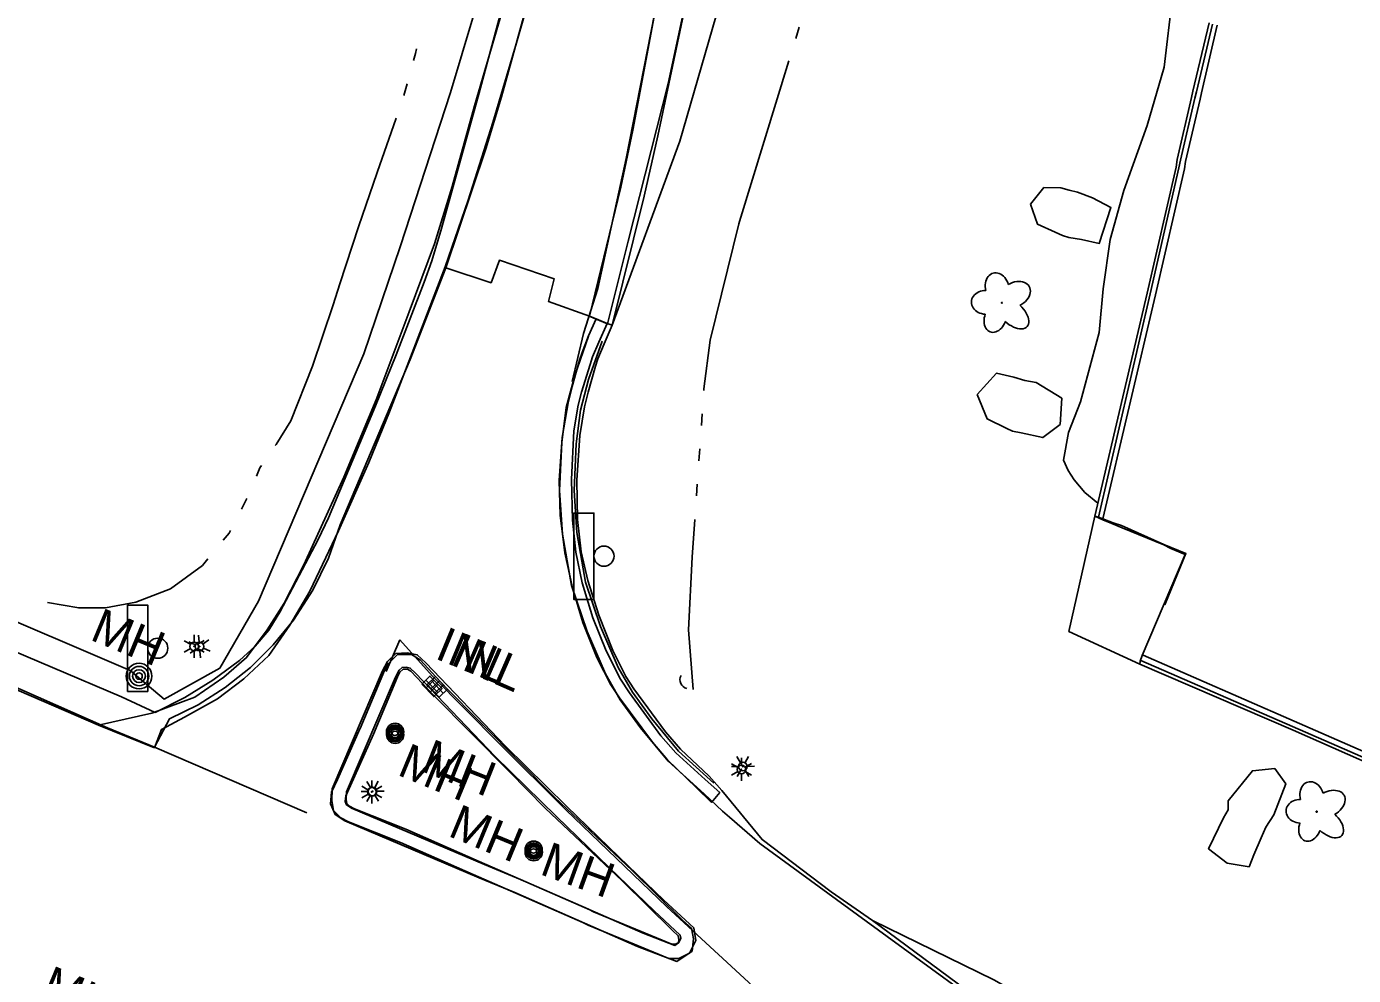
# Model space of a CAD drawing. Extents: x 588843 to 2552415, y 180129 to 269402.
# Drawn here: x 594202 to 594432.4, y 185430.2 to 185595.1 of the extents above; entities that cross this region are included whole.
import ezdxf

# ---------------------------------------------------------------- set-up
doc = ezdxf.new("R2010")
doc.units = 0
for name, color, linetype in [('Default', 7, 'Continuous'), ('E_DRN', 7, 'Continuous'), ('E_DRN_RipRap', 7, 'Continuous'), ('E_DRN_Text', 7, 'Continuous'), ('E_LAND_Vegetation', 7, 'Continuous'), ('E_LTG', 7, 'Continuous'), ('E_MISCPROP', 7, 'Continuous'), ('E_MISCPROP_Planter', 7, 'Continuous'), ('E_RDWY', 7, 'Continuous'), ('E_RDWY_AsphConc', 7, 'Continuous'), ('E_RDWY_C_and_G', 7, 'Continuous'), ('E_RDWY_Gravel', 7, 'Continuous'), ('E_RDWY_PavtEdge', 7, 'Continuous'), ('E_SGN', 7, 'Continuous'), ('E_STRUCT_Joint', 7, 'Continuous'), ('E_UTL_MH', 7, 'Continuous'), ('E_UTL_MH_Text', 7, 'Continuous'), ('E_WTR_P', 7, 'Continuous')]:
    doc.layers.add(name, color=color, linetype=linetype)

# ---------------------------------------------------------------- blocks, each defined once
blk = doc.blocks.new('LPOL')
at = {"layer": 'Default'}
for p, q in [((-4, 0), (-1.5, 0)), ((-0.75, 1.3), (-2, 3.46)), ((0.75, 1.3), (2, 3.46)), ((1.5, 0), (4, 0)), ((-2, -3.46), (-0.75, -1.3)), ((2, -3.46), (0.75, -1.3))]:
    blk.add_line(p, q, dxfattribs=at)
for radius in [1.5, 1.5, 1.5, 0.125]:
    blk.add_circle((0, 0), radius, dxfattribs=at)
blk = doc.blocks.new('POLE')
at = {"layer": 'Default'}
for radius in [4.46, 3.35, 2.23, 1.12]:
    blk.add_circle((0, 0), radius, dxfattribs=at)
blk = doc.blocks.new('MHT')
at = {"layer": 'E_UTL_MH_Text'}
blk.add_text('MH', height=12, dxfattribs=at).set_placement((-9.81, -6))
blk = doc.blocks.new('MHO')
at = {"layer": 'Default'}
for centre, radius in [((0.08, -0.12), 3), ((0.08, -0.12), 2.43), ((0.07, -0.15), 1.94), ((0.02, -0.16), 1.21)]:
    blk.add_circle(centre, radius, dxfattribs=at)
blk = doc.blocks.new('INLO')
at = {"layer": 'E_DRN'}
for p, q in [((2, -4), (2, 0)), ((4, -4), (4, 0)), ((6, -2), (0, -2))]:
    blk.add_line(p, q, dxfattribs=at)
blk.add_lwpolyline([(0, -4), (6, -4), (6, 0), (0, 0), (0, -4)], close=True, dxfattribs=at)
blk = doc.blocks.new('INLT_28')
at = {"layer": 'E_DRN_Text'}
blk.add_text('INL', height=12, dxfattribs=at).set_placement((-11.03, -6))
blk = doc.blocks.new('DTRE_1_1')
at = {"layer": 'Default'}
blk.add_circle((-0.18, 0), 0.183, dxfattribs=at)
for centre, major_axis, ratio in [((-1.87, 5.32), (1.36, -4.98), 0.782863), ((4.06, 2.74), (-5.27, -2.93), 0.691916), ((-5.87, 0.15), (4.93, -0.12), 0.832022), ((-2.49, -5.24), (1.8, 4.86), 0.716896), ((3.54, -3.71), (-5.01, 4.58), 0.560249)]:
    blk.add_ellipse(centre, major_axis=major_axis, ratio=ratio, start_param=1.570796, end_param=4.712389, dxfattribs=at)
blk = doc.blocks.new('SGN_1')
at = {"layer": 'Default'}
blk.add_lwpolyline([(-3.5, -15), (-10.5, -15), (-10.5, 15), (-3.5, 15)], close=True, dxfattribs=at)
blk.add_circle((0, 0), 3.5, dxfattribs=at)
blk = doc.blocks.new('LPOL_4')
at = {"layer": 'E_LTG'}
for p, q in [((-13.1, 0), (-4.9, 0)), ((-2.5, 4.3), (-6.6, 11.4)), ((2.5, 4.3), (6.6, 11.4)), ((4.9, 0), (13.1, 0)), ((-6.6, -11.4), (-2.5, -4.3)), ((6.6, -11.4), (2.5, -4.3))]:
    blk.add_line(p, q, dxfattribs=at)
for radius in [4.92, 4.92, 4.92, 0.41]:
    blk.add_circle((0, 0), radius, dxfattribs=at)
blk = doc.blocks.new('MHO_3')
at = {"layer": 'E_UTL_MH'}
for centre, radius in [((0.3, -0.4), 9.84), ((0.3, -0.4), 7.98), ((0.2, -0.5), 6.35), ((0.1, -0.5), 3.97)]:
    blk.add_circle(centre, radius, dxfattribs=at)
blk = doc.blocks.new('MHT_3')
at = {"layer": 'E_UTL_MH_Text'}
blk.add_text('MH', height=39.37, dxfattribs=at).set_placement((-32.2, -19.7))
blk = doc.blocks.new('INLO_3')
at = {"layer": 'E_DRN'}
for p, q in [((6.6, -13.1), (6.6, 0)), ((13.1, -13.1), (13.1, 0)), ((19.7, -6.6), (0, -6.6))]:
    blk.add_line(p, q, dxfattribs=at)
blk.add_lwpolyline([(0, -13.1), (19.7, -13.1), (19.7, 0), (0, 0)], close=True, dxfattribs=at)
blk = doc.blocks.new('CULV2_4')
at = {"layer": 'E_DRN'}
blk.add_arc((65, 48), 80.7, 216.8699, 323.1301, dxfattribs=at)
blk = doc.blocks.new('INLT_49_1')
at = {"layer": 'E_DRN_Text'}
blk.add_text('INL', height=39.37, dxfattribs=at).set_placement((-36.2, -19.7))

msp = doc.modelspace()

# ---------------------------------------------------------------- linework, layer by layer
at = {"layer": 'E_DRN_RipRap'}
for points in [[(594376.33, 185564.25), (594377.58, 185560.73), (594380.61, 185559.34), (594381.9, 185558.8), (594383, 185558.43), (594385.19, 185558.12), (594388.29, 185557.41), (594390.31, 185563.67), (594387.11, 185565.36), (594384.51, 185566.3), (594383.06, 185566.69), (594381.59, 185567.06), (594378.69, 185567.11)], [(594367.08, 185531.18), (594368.84, 185526.94), (594372.21, 185525.27), (594373.24, 185524.79), (594374.7, 185524.49), (594378.47, 185523.69), (594381.52, 185525.97), (594381.81, 185530.52), (594377.33, 185533.26), (594375.35, 185533.59), (594373.44, 185534.17), (594370.43, 185534.86)]]:
    msp.add_lwpolyline(points, close=True, dxfattribs=at)
for points in [[(594410.7, 185460.56), (594414.88, 185465.8), (594418.76, 185466.18), (594420.68, 185463.52), (594418.61, 185458.16), (594417.24, 185455.99), (594416.38, 185454.15), (594415.15, 185451.21), (594414.35, 185449.13)], [(594414.35, 185449.13), (594410.5, 185449.73), (594407.29, 185452.26), (594409.85, 185457.64), (594410.66, 185459.03), (594410.7, 185460.56)]]:
    msp.add_lwpolyline(points, dxfattribs=at)
at = {"layer": 'E_MISCPROP_Planter'}
msp.add_lwpolyline([(594388.03, 185512.29), (594385.8, 185514.12), (594383.94, 185516.32), (594383.94, 185516.32), (594382.91, 185517.97), (594382.09, 185519.74), (594382.09, 185519.74), (594382.97, 185524.58), (594385.04, 185529.92), (594388.28, 185541.95), (594388.96, 185549.55), (594390.2, 185558.11), (594392.58, 185566.63), (594396.62, 185577.91), (594399.56, 185588.06), (594401, 185600.34)], dxfattribs=at)
at = {"layer": 'E_RDWY'}
for points in [[(594324.17, 185682.16), (594320.81, 185655.37), (594317.12, 185631.75), (594311.67, 185600.54), (594306.1, 185572.14), (594301.18, 185549.59), (594298.74, 185541.78), (594296.77, 185533.44)], [(594224.23, 185469.78), (594225.4, 185472.98), (594229.44, 185475.13), (594235.17, 185478.31), (594239.75, 185481.75), (594244.05, 185485.81), (594247.7, 185491.07), (594251.17, 185497.01), (594256.15, 185507.51), (594261.41, 185519.35), (594265.01, 185528.15), (594271.46, 185544.92), (594274.7, 185553.33), (594278.66, 185564.92), (594282.94, 185578.43), (594287.1, 185592.27), (594291.4, 185607.41)], [(594224.23, 185469.78), (594214.47, 185473.73), (594196.77, 185481.38), (594176.69, 185490.06), (594147.38, 185502.82), (594121.62, 185513.77), (594104.04, 185521.34), (594081.53, 185531.09), (594069.14, 185536.42)], [(594384.9, 185413.36), (594371.77, 185422.17), (594351.44, 185437), (594329.34, 185453.15), (594324.09, 185457.72), (594322.86, 185458.79), (594319.65, 185461.8)]]:
    msp.add_lwpolyline(points, dxfattribs=at)
at = {"layer": 'E_RDWY_AsphConc'}
for points in [[(594303.67, 185543.21), (594309.25, 185565.65), (594309.25, 185565.65), (594311.63, 185576.09), (594311.63, 185576.09), (594320.56, 185618.33)], [(594194.46, 185488.84), (594218.5, 185478.62), (594224.32, 185475.95), (594229.46, 185478.53), (594234.36, 185481.54), (594238.99, 185484.95), (594238.99, 185484.95), (594241.69, 185487.43), (594244.04, 185490.25), (594245.99, 185493.36), (594245.99, 185493.36), (594252.61, 185505.97), (594252.61, 185505.97), (594254.4, 185509.77), (594254.4, 185509.77), (594262.61, 185529.2), (594262.61, 185529.2), (594266.18, 185538.03), (594266.18, 185538.03), (594271.06, 185550.7), (594271.06, 185550.7), (594272.36, 185554.41), (594272.36, 185554.41), (594274.06, 185560), (594274.06, 185560), (594280.62, 185583.6), (594280.62, 185583.6), (594286.69, 185606.22)], [(594191.91, 185483.91), (594216.02, 185473.28), (594224.19, 185469.89), (594226.79, 185474.8), (594231.79, 185477.27), (594236.5, 185480.27), (594240.86, 185483.75), (594244.83, 185487.67), (594248.36, 185491.99), (594248.36, 185491.99), (594251.71, 185497.18), (594254.42, 185502.73), (594256.46, 185508.55), (594256.46, 185508.55), (594268.61, 185537.27), (594274.82, 185553.19), (594282.66, 185550.58), (594284.12, 185554.5), (594293.64, 185551.26), (594292.64, 185547.32), (594299.74, 185544.8)], [(594300.92, 185544.31), (594299.74, 185544.8)], [(594388.91, 185509.58), (594390.7, 185508.89), (594392.15, 185508.39), (594399.49, 185505.13), (594403.35, 185503.53), (594399.69, 185494.64)], [(594366.49, 185426.77), (594348.92, 185439.79), (594341.71, 185444.75), (594329.72, 185453.84), (594322.75, 185462.35)]]:
    msp.add_lwpolyline(points, dxfattribs=at)
msp.add_lwpolyline([(594382.99, 185489.99), (594387.53, 185510.01), (594388.9, 185509.42), (594390.5, 185508.77), (594392.28, 185508.02), (594399.49, 185505.04), (594400.71, 185504.44), (594403.19, 185503.36), (594395.73, 185485.83), (594395.37, 185484.84), (594395.32, 185484.33)], close=True, dxfattribs=at)
at = {"layer": 'E_RDWY_C_and_G'}
for points in [[(594387.53, 185510.01), (594396.59, 185548.75), (594401.64, 185570.64), (594401.8, 185571.98), (594404.29, 185582.75), (594404.54, 185583.87), (594407.36, 185595.74)], [(594387.53, 185510.01), (594388.13, 185509.88), (594388.91, 185509.58), (594398.08, 185548.46), (594403.1, 185570.39), (594403.29, 185571.62), (594405.8, 185582.45), (594406.03, 185583.58), (594408.76, 185595.31)], [(594388.13, 185509.88), (594397.15, 185548.65), (594402.11, 185570.52), (594402.4, 185571.85), (594404.87, 185582.64), (594405.17, 185583.72), (594407.97, 185595.51)], [(594322.42, 185462.02), (594320.92, 185460.3), (594318.29, 185462.89), (594313.31, 185467.72), (594313.31, 185467.72), (594310.69, 185470.77), (594310.69, 185470.77), (594304.95, 185478.49), (594304.95, 185478.49), (594303.49, 185480.71), (594303.49, 185480.71), (594301.04, 185485.46), (594301.04, 185485.46), (594298.62, 185491.56), (594298.62, 185491.56), (594296.81, 185497.56), (594296.81, 185497.56), (594295.5, 185503.65), (594295.5, 185503.65), (594294.67, 185510.23), (594294.67, 185510.23), (594294.51, 185516.25), (594294.51, 185516.25), (594295.03, 185523.67), (594295.03, 185523.67), (594296.06, 185529.72), (594296.06, 185529.72), (594296.75, 185532.53), (594296.75, 185532.53), (594298.02, 185537.14), (594298.02, 185537.14), (594298.47, 185538.49), (594298.47, 185538.49), (594299.61, 185541.36), (594299.61, 185541.36), (594300.92, 185544.31), (594302.84, 185543.48), (594303.67, 185543.21)], [(594322.42, 185462.02), (594319.85, 185464.29), (594314.77, 185468.91), (594314.77, 185468.91), (594312.17, 185471.87), (594312.17, 185471.87), (594306.69, 185479.32), (594306.69, 185479.32), (594305.16, 185481.72), (594305.16, 185481.72), (594302.64, 185486.65), (594302.64, 185486.65), (594300.35, 185492.39), (594300.35, 185492.39), (594298.5, 185498.46), (594298.5, 185498.46), (594297.39, 185503.79), (594297.39, 185503.79), (594296.78, 185509.33), (594296.78, 185509.33), (594296.61, 185516.39), (594296.61, 185516.39), (594297.04, 185524.88), (594297.04, 185524.88), (594297.77, 185529.34), (594297.77, 185529.34), (594298.38, 185531.6), (594298.38, 185531.6), (594299.85, 185536.4), (594299.85, 185536.4), (594300.3, 185537.69), (594300.3, 185537.69), (594301.37, 185540.28), (594301.37, 185540.28), (594302.84, 185543.48)], [(594322.75, 185462.35), (594320.54, 185464.88), (594315.55, 185469.54), (594315.55, 185469.54), (594312.94, 185472.54), (594312.94, 185472.54), (594307.43, 185480.02), (594307.43, 185480.02), (594306.07, 185482.16), (594306.07, 185482.16), (594303.8, 185486.67), (594303.8, 185486.67), (594301.36, 185492.81), (594301.36, 185492.81), (594299.45, 185498.88), (594299.45, 185498.88), (594298.33, 185503.84), (594298.33, 185503.84), (594297.65, 185509.47), (594297.65, 185509.47), (594297.55, 185516.31), (594297.55, 185516.31), (594298.08, 185524.05), (594298.08, 185524.05), (594298.89, 185529.05), (594298.89, 185529.05), (594299.51, 185531.59), (594299.51, 185531.59), (594300.78, 185536.1), (594300.78, 185536.1), (594301.2, 185537.34), (594301.2, 185537.34), (594302.3, 185539.97), (594302.3, 185539.97), (594303.67, 185543.21)], [(594299.58, 185541.28), (594297.22, 185534.49), (594295.73, 185528.91), (594294.95, 185522.82), (594294.57, 185514.49), (594295.06, 185506.91), (594296.64, 185497.96), (594299.34, 185489.98), (594302.52, 185482.63), (594305.11, 185478.1), (594308.62, 185473.28), (594313.42, 185467.45), (594319.65, 185461.8)], [(594301.94, 185540.46), (594299.61, 185533.75), (594298.19, 185528.43), (594297.45, 185522.6), (594297.08, 185514.51), (594297.55, 185507.21), (594299.07, 185498.59), (594301.68, 185490.88), (594304.76, 185483.75), (594307.22, 185479.46), (594310.6, 185474.81), (594315.23, 185469.18), (594321.33, 185463.65)], [(594266.84, 185488.52), (594264.47, 185483.05)], [(594266.84, 185488.52), (594272.51, 185482.26), (594283.99, 185470.57), (594295.62, 185459.03), (594295.62, 185459.03), (594313.21, 185442.15), (594331.12, 185425.62), (594331.12, 185425.62), (594330.36, 185423.88)], [(594259.92, 185473.13), (594264.15, 185483.21), (594264.83, 185484.45), (594266.39, 185485.98), (594268.84, 185485.98), (594270.34, 185485.05), (594274.46, 185480.64), (594287.62, 185467.37), (594293.82, 185461.09)], [(594395.92, 185485.88), (594422.13, 185474.44), (594469.27, 185453.8)], [(594262.23, 185472.17), (594266.41, 185482.13), (594266.84, 185482.93), (594267.41, 185483.48), (594268.13, 185483.48), (594268.74, 185483.1), (594272.65, 185478.91), (594285.85, 185465.61), (594292.04, 185459.33)], [(594395.32, 185484.33), (594421.94, 185472.83), (594468.6, 185452.24)], [(594395.53, 185484.98), (594421.83, 185473.5), (594468.97, 185452.93)], [(594280.58, 185447.23), (594257.28, 185457.1), (594255.58, 185458.19), (594254.8, 185460.05), (594254.97, 185462.1), (594255.97, 185464.3), (594259.94, 185473.19)], [(594281.55, 185449.54), (594258.45, 185459.32), (594257.58, 185459.88), (594257.34, 185460.46), (594257.42, 185461.46), (594258.25, 185463.27), (594262.23, 185472.17)], [(594293.75, 185461.15), (594307.15, 185448.5), (594315.93, 185439.85), (594317.48, 185438.43), (594317.82, 185436.59), (594317.58, 185434.48), (594314.93, 185432.67), (594308.1, 185435.26), (594286.79, 185444.64), (594280.59, 185447.23)], [(594292.04, 185459.33), (594305.42, 185446.7), (594314.2, 185438.04), (594315.18, 185437.15), (594315.3, 185436.5), (594315.23, 185435.91), (594314.59, 185435.47), (594309.05, 185437.57), (594287.77, 185446.94), (594281.55, 185449.54)]]:
    msp.add_lwpolyline(points, dxfattribs=at)
for points in [[(594298.61, 185439.47), (594279.56, 185447.77), (594266.92, 185453.36), (594257.93, 185456.91), (594256.57, 185457.6), (594255.32, 185458.9), (594254.99, 185460.63), (594255.07, 185462.69), (594263.79, 185483.15), (594264.69, 185484.79), (594266.15, 185486.2), (594268.07, 185486.3), (594269.85, 185485.96), (594271.31, 185484.53), (594285.17, 185470.05), (594295.78, 185459.66), (594304.89, 185450.79), (594312.69, 185443.3), (594317.86, 185438.51), (594318.22, 185436.29), (594317.12, 185434.12), (594315.27, 185433.17), (594313.51, 185433.2), (594299.51, 185438.98), (594298.61, 185439.47)], [(594299.61, 185441.76), (594280.57, 185450.06), (594267.88, 185455.66), (594258.96, 185459.19), (594258.08, 185459.64), (594257.64, 185460.1), (594257.5, 185460.82), (594257.55, 185462.13), (594266.04, 185482.05), (594266.7, 185483.26), (594267.21, 185483.75), (594267.9, 185483.79), (594268.63, 185483.65), (594269.53, 185482.77), (594283.4, 185468.3), (594294.03, 185457.87), (594303.15, 185448.99), (594310.98, 185441.48), (594315.53, 185437.26), (594315.62, 185436.7), (594315.25, 185435.97), (594314.69, 185435.68), (594314.03, 185435.69), (594300.46, 185441.29), (594299.61, 185441.76)]]:
    msp.add_lwpolyline(points, close=True, dxfattribs=at)
at = {"layer": 'E_RDWY_Gravel'}
for points in [[(594303.67, 185543.21), (594315.42, 185575.19), (594328.72, 185621.05), (594339.34, 185675.01), (594344.82, 185731.08), (594346, 185780.82), (594347.01, 185834), (594341.7, 185887.89), (594335.33, 185942.61), (594336.62, 185994.39), (594331.61, 186011.74), (594326.07, 186040.96), (594313.1, 186096.24)], [(594219.98, 185483.23), (594225.88, 185478.25), (594235.55, 185483.6), (594242.27, 185495.24), (594260.56, 185538.25), (594266.9, 185556.83), (594275.61, 185583.63), (594290, 185631.68), (594301.4, 185683.27), (594305.51, 185734.14), (594304.66, 185786.05), (594300.56, 185834.6), (594297.92, 185884.09), (594288.32, 185934.22), (594278.96, 185984.3), (594268.73, 186024.87), (594254.98, 186086.09)], [(594328.46, 185681.03), (594325.1, 185651.07), (594321.5, 185627.02), (594317.44, 185603.91), (594313.42, 185585.2), (594306.5, 185557.79), (594302.91, 185543.46), (594299.68, 185544.8)], [(594214.47, 185473.73), (594223.72, 185475.79), (594231.23, 185478.61), (594236.27, 185482.04), (594240.21, 185485.45), (594243.79, 185490.31), (594246.73, 185494.9), (594250.17, 185501.57), (594257.08, 185516.78), (594262.73, 185530.22), (594268.46, 185545.53), (594272.82, 185557.34), (594275.93, 185567.33), (594279.79, 185581.31), (594285.33, 185600.37)], [(594219.98, 185483.23), (594165.06, 185506.73), (594147.73, 185513.92), (594111.09, 185532.07), (594103.67, 185533.99), (594090.01, 185538.73), (594091.24, 185548.95), (594091.38, 185555.58), (594091.73, 185558.98), (594091.44, 185566.03)], [(594348.92, 185439.79), (594369.96, 185429.46), (594383.73, 185421.69), (594397.97, 185413.82), (594446.4, 185394.86), (594449.62, 185401.06), (594450.88, 185405.43), (594456.18, 185415.68), (594467.5, 185410.59), (594464.66, 185399.74), (594464.07, 185391.84), (594466.01, 185388.04), (594494.93, 185369.91), (594541.17, 185349.71)]]:
    msp.add_lwpolyline(points, dxfattribs=at)
at = {"layer": 'E_RDWY_PavtEdge'}
for points in [[(594274.82, 185553.19), (594281.78, 185573.83), (594281.78, 185573.83), (594284.5, 185582.85), (594284.5, 185582.85), (594295.38, 185622.31)], [(594299.74, 185544.8), (594305.18, 185567.16), (594305.18, 185567.16), (594307.27, 185577.08), (594307.27, 185577.08), (594314.82, 185617.29)]]:
    msp.add_lwpolyline(points, dxfattribs=at)
at = {"layer": 'E_STRUCT_Joint'}
msp.add_lwpolyline([(594224.19, 185469.89), (594250.64, 185458.51)], dxfattribs=at)
at = {"layer": 'E_WTR_P'}
for points in [[(594335.58, 185593.04), (594336.19, 185595)], [(594269.72, 185591.2), (594269.54, 185590.41), (594269.2, 185589.17)], [(594325.69, 185560.83), (594325.78, 185561.2), (594334.38, 185589.14)], [(594268.09, 185585.13), (594267.54, 185583.11)], [(594266.17, 185579.15), (594262.89, 185569.75), (594259.63, 185560.27), (594256.42, 185550.39)], [(594319.6, 185531.89), (594319.62, 185532.14), (594320.72, 185540.63), (594325.69, 185560.83)], [(594256.42, 185550.39), (594255.23, 185546.72), (594251.63, 185536.07), (594247.9, 185526.57), (594245.33, 185522.49), (594245.18, 185522.28)], [(594319.18, 185525.78), (594319.32, 185527.82)], [(594318.76, 185519.67), (594318.9, 185521.71)], [(594242.79, 185518.85), (594242.49, 185518.41), (594241.9, 185516.96)], [(594318.34, 185513.56), (594318.48, 185515.59)], [(594240.27, 185513.11), (594239.31, 185511.25)], [(594317.79, 185479.93), (594316.96, 185490.3), (594317.61, 185502.92), (594318.06, 185509.48)], [(594237.38, 185507.53), (594237.15, 185507.09), (594236.14, 185505.86)], [(594233.48, 185502.63), (594232.53, 185501.49), (594226.98, 185497.4), (594220.97, 185495.07), (594215.72, 185494.11), (594211.06, 185494.1), (594205.61, 185495.05)]]:
    msp.add_lwpolyline(points, dxfattribs=at)

# ---------------------------------------------------------------- block references
at = {"layer": 'E_DRN'}
for name, p, xscale, yscale, rotation in [('INLO', (594272.04, 185482.24), 0.5, 0.5, -45.45051150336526), ('INLO_3', (594273.03, 185482.17), 0.1524003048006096, 0.15240030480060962, -46.92828427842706), ('CULV2_4', (594315.66, 185482.35), 0.019002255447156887, 0.019002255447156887, -65.4169407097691)]:
    msp.add_blockref(name, p, dxfattribs=dict(at, xscale=xscale, yscale=yscale, rotation=rotation))
at = {"layer": 'E_DRN_Text'}
for name, p, xscale, yscale, rotation in [('INLT_28', (594278.95, 185486.06), 0.4999999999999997, 0.4999999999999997, -22.447224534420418), ('INLT_49_1', (594281.61, 185484.9), 0.15240030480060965, 0.15240030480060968, -23.6024257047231)]:
    msp.add_blockref(name, p, dxfattribs=dict(at, xscale=xscale, yscale=yscale, rotation=rotation))
at = {"layer": 'E_LAND_Vegetation', "xscale": 0.5, "yscale": 0.5}
for p in [(594371.48, 185547.1), (594426.14, 185458.7)]:
    msp.add_blockref('DTRE_1_1', p, dxfattribs=at)
at = {"layer": 'E_LTG'}
for name, p, xscale, yscale, rotation in [('LPOL', (594231.09, 185487.41), 0.5000000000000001, 0.5, -89.67337617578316), ('LPOL_4', (594232.02, 185487.39), 0.1524003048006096, 0.15240030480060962, -84.36014555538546), ('LPOL_4', (594326.4, 185466.55), 0.15240030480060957, 0.15240030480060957, 0.8014450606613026), ('LPOL', (594326.14, 185466.03), 0.5000000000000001, 0.5, -89.67337617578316), ('LPOL_4', (594262.09, 185462.22), 0.15240030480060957, 0.15240030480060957, 0.8014450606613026), ('LPOL', (594261.94, 185462.13), 0.5000000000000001, 0.5, -89.67337617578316)]:
    msp.add_blockref(name, p, dxfattribs=dict(at, xscale=xscale, yscale=yscale, rotation=rotation))
at = {"layer": 'E_MISCPROP', "xscale": 0.4999999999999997, "yscale": 0.4999999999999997, "rotation": -22.447224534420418}
msp.add_blockref('POLE', (594221.53, 185482.25), dxfattribs=at)
at = {"layer": 'E_SGN', "xscale": 0.5, "yscale": 0.5}
for p in [(594302.27, 185503.08), (594224.78, 185487.09)]:
    msp.add_blockref('SGN_1', p, dxfattribs=at)
at = {"layer": 'E_UTL_MH'}
for name, p, xscale, yscale, rotation in [('MHO', (594265.98, 185472.62), 0.4999999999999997, 0.4999999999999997, -22.447224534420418), ('MHO_3', (594265.99, 185472.13), 0.1524003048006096, 0.15240030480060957, -21.611517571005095), ('MHO', (594290.05, 185452.16), 0.4999999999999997, 0.4999999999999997, -22.447224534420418), ('MHO_3', (594290.05, 185451.73), 0.15240030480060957, 0.15240030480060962, -19.968108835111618)]:
    msp.add_blockref(name, p, dxfattribs=dict(at, xscale=xscale, yscale=yscale, rotation=rotation))
at = {"layer": 'E_UTL_MH_Text'}
for name, p, xscale, yscale, rotation in [('MHT', (594218.48, 185489.54), 0.4999999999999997, 0.4999999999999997, -22.447224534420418), ('MHT_3', (594275.94, 185466.82), 0.1524003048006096, 0.15240030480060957, -21.611517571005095), ('MHT', (594271.85, 185466.06), 0.4999999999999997, 0.4999999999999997, -22.447224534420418), ('MHT', (594280.66, 185455.45), 0.4999999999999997, 0.4999999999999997, -22.447224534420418), ('MHT_3', (594296.56, 185449.05), 0.15240030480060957, 0.15240030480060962, -19.968108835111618), ('MHT', (594209.88, 185427.4), 0.4999999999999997, 0.4999999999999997, -22.447224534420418)]:
    msp.add_blockref(name, p, dxfattribs=dict(at, xscale=xscale, yscale=yscale, rotation=rotation))

doc.saveas('drawing.dxf')
